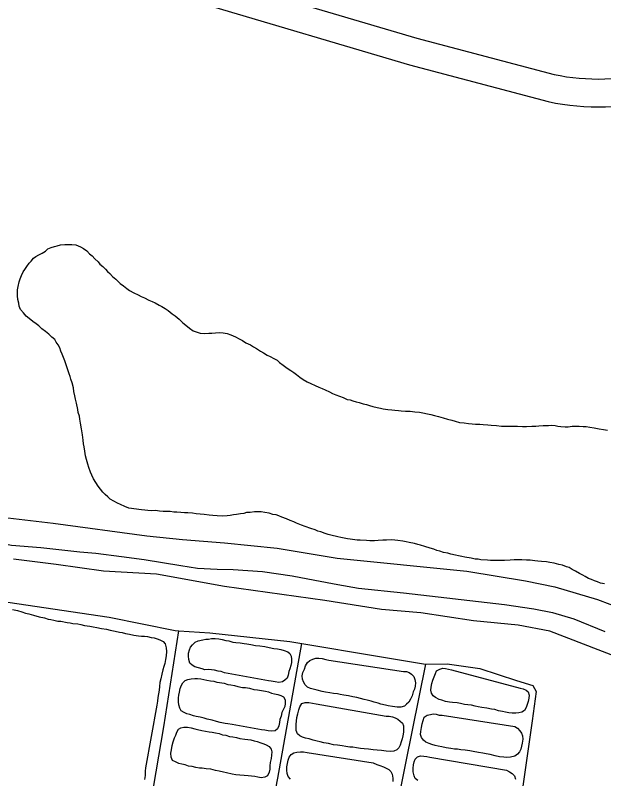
# Model space of a CAD drawing. Extents: x 3297735 to 3335592, y 670436 to 695807.
# Drawn here: x 3328178 to 3328812, y 680335 to 681158 of the extents above; entities that cross this region are included whole.
import ezdxf

# ---------------------------------------------------------------- set-up
doc = ezdxf.new("R2010")
doc.units = 0
for name, color, linetype in [('V-DTCH-CNTR', 7, 'Continuous'), ('V-ROAD-CNTR', 7, 'Continuous'), ('V-TOPO-SHOR', 7, 'Continuous')]:
    doc.layers.add(name, color=color, linetype=linetype)

msp = doc.modelspace()

# ---------------------------------------------------------------- linework, layer by layer
at = {"layer": 'V-DTCH-CNTR'}
for points in [[(3328108.1, 680623.49), (3328218.47, 680610.59), (3328319.4, 680596.97), (3328357.9, 680592.93), (3328403.28, 680589.63), (3328459.76, 680583.58), (3328524.73, 680573.12), (3328664.22, 680558.89), (3328727.49, 680548.45), (3328759.1, 680541.94), (3328805.16, 680528.35), (3328871.62, 680503.28)], [(3328140.23, 680530.04), (3328278.7, 680509.26), (3328350.08, 680494.86), (3328353.88, 680494.62), (3328387.18, 680492.5), (3328473.68, 680483.16), (3328486.6, 680481.01), (3328568.03, 680467.5), (3328619.81, 680458.77), (3328643.04, 680459.23), (3328678.33, 680454.25), (3328717.91, 680441.24), (3328735.5, 680435.65), (3328738.94, 680429.41), (3328734.89, 680397.64), (3328714, 680252.1)], [(3327834.19, 680368.08), (3327927.2, 680347.31), (3328046.89, 680327.4), (3328091.43, 680319.36), (3328151.16, 680308.59), (3328318.69, 680279.34), (3328337.63, 680391.32), (3328353.88, 680494.62)], [(3328404.75, 680014.65), (3328423.06, 680141.21), (3328460.46, 680336.05), (3328486.6, 680481.01)], [(3328619.81, 680458.77), (3328598.38, 680351.97), (3328567.64, 680198.17), (3328569.16, 680186.15), (3328559.51, 680118.59), (3328536.96, 679987.97)]]:
    msp.add_lwpolyline(points, dxfattribs=at)
at = {"layer": 'V-ROAD-CNTR'}
for points in [[(3328389.95, 681198.88), (3328610.61, 681133.52), (3328758.7, 681094.2), (3328765.16, 681092.95), (3328771.94, 681091.84), (3328778.75, 681090.94), (3328785.58, 681090.23), (3328792.43, 681089.73), (3328799.3, 681089.43), (3328806.17, 681089.33), (3328813.04, 681089.43), (3328819.9, 681089.74), (3328826.76, 681090.25), (3328833.81, 681090.98)], [(3328381.44, 681170.12), (3328602.5, 681104.64), (3328751.99, 681064.94), (3328759.89, 681063.41), (3328767.55, 681062.16), (3328775.23, 681061.14), (3328782.94, 681060.35), (3328790.68, 681059.78), (3328798.43, 681059.44), (3328806.18, 681059.33), (3328813.93, 681059.44), (3328821.68, 681059.79), (3328829.41, 681060.36), (3328836.9, 681061.14)]]:
    msp.add_lwpolyline(points, dxfattribs=at)
at = {"layer": 'V-TOPO-SHOR'}
for points in [[(3328299.99, 680626.8), (3328295.57, 680628.65), (3328290.86, 680630.8), (3328287.62, 680632.34), (3328283.79, 680634.48), (3328279.97, 680636.61), (3328277.34, 680639.03), (3328274.41, 680641.45), (3328272.08, 680644.16), (3328269.46, 680647.46), (3328267.13, 680650.47), (3328264.52, 680654.37), (3328261.92, 680658.56), (3328260.2, 680662.45), (3328258.77, 680665.74), (3328257.07, 680670.51), (3328255.65, 680674.39), (3328254.24, 680679.46), (3328253.41, 680683.33), (3328252.61, 680688.39), (3328251.79, 680692.85), (3328251.25, 680696.12), (3328250.72, 680700.29), (3328250.22, 680705.93), (3328249.13, 680712.48), (3328248.04, 680718.43), (3328247.22, 680722.9), (3328246.68, 680725.87), (3328245.56, 680730.04), (3328245.01, 680733.02), (3328243.64, 680739.87), (3328242.52, 680744.34), (3328241.98, 680747.91), (3328240.88, 680752.67), (3328240.34, 680756.54), (3328238.94, 680761.9), (3328237.52, 680765.78), (3328236.68, 680768.76), (3328235.54, 680771.75), (3328234.42, 680775.92), (3328232.43, 680781.3), (3328231.01, 680785.47), (3328229.59, 680789.06), (3328228.16, 680792.64), (3328226.73, 680796.22), (3328225.6, 680799.51), (3328223.87, 680802.8), (3328221.84, 680805.8), (3328220.1, 680808.49), (3328217.18, 680811.21), (3328213.67, 680814.53), (3328210.16, 680817.26), (3328206.35, 680820.29), (3328202.83, 680823.31), (3328200.2, 680825.43), (3328196.68, 680828.16), (3328192.57, 680831.19), (3328189.35, 680833.91), (3328186.44, 680837.22), (3328183.23, 680840.84), (3328181.8, 680844.42), (3328181.26, 680847.69), (3328180.44, 680851.86), (3328179.91, 680855.72), (3328179.96, 680858.99), (3328180.01, 680862.25), (3328180.66, 680865.8), (3328181.63, 680870.83), (3328182.87, 680874.08), (3328184.41, 680877.61), (3328186.25, 680881.44), (3328187.78, 680884.09), (3328190.21, 680887.31), (3328192.64, 680890.83), (3328194.75, 680893.18), (3328197.17, 680896.1), (3328199.58, 680898.14), (3328203.17, 680899.87), (3328206.76, 680901.59), (3328210.06, 680903.91), (3328212.77, 680906.24), (3328216.35, 680907.67), (3328219.93, 680908.8), (3328222.91, 680909.64), (3328226.48, 680910.47), (3328230.94, 680910.99), (3328235.1, 680910.93), (3328238.66, 680910.87), (3328242.8, 680910.51), (3328247.82, 680908.65), (3328251.05, 680906.82), (3328254.57, 680904.09), (3328257.79, 680901.07), (3328260.42, 680898.65), (3328263.34, 680895.64), (3328266.85, 680892.32), (3328268.89, 680889.91), (3328271.81, 680887.2), (3328274.73, 680884.48), (3328277.07, 680882.07), (3328279.4, 680879.65)], [(3328279.4, 680879.65), (3328282.32, 680876.64), (3328285.84, 680873.62), (3328288.18, 680871.5), (3328290.81, 680869.09), (3328294.33, 680866.36), (3328297.84, 680863.63), (3328300.78, 680861.51), (3328305.48, 680859.06), (3328309.9, 680856.91), (3328313.43, 680855.08), (3328316.97, 680853.54), (3328321.68, 680851.09), (3328325.21, 680849.54), (3328328.45, 680848.01), (3328332.87, 680845.57), (3328335.51, 680844.04), (3328339.34, 680841.9), (3328342.27, 680839.78), (3328346.67, 680836.44), (3328349.89, 680834.02), (3328354.29, 680830.39), (3328358.09, 680826.76), (3328361.31, 680824.04), (3328365.41, 680820.71), (3328369.22, 680817.98), (3328373.65, 680816.43), (3328376.9, 680815.48), (3328381.05, 680815.12), (3328386.09, 680815.34), (3328389.66, 680815.58), (3328393.52, 680815.81), (3328397.98, 680816.04), (3328401.53, 680815.98), (3328405.97, 680815.02), (3328409.8, 680813.47), (3328414.82, 680811.61), (3328418.94, 680809.47), (3328422.47, 680807.63), (3328426.29, 680805.2), (3328431, 680802.75), (3328434.52, 680800.62), (3328437.76, 680798.78), (3328441.87, 680796.05), (3328445.1, 680794.22), (3328449.22, 680791.77), (3328452.46, 680790.24), (3328456.28, 680788.1), (3328459.81, 680786.26), (3328462.45, 680783.85), (3328466.55, 680780.82), (3328469.19, 680778.7), (3328471.84, 680777.17), (3328474.48, 680775.35), (3328478, 680772.92), (3328480.64, 680770.8), (3328484.45, 680768.07), (3328487.97, 680765.64), (3328492.08, 680762.9), (3328496.21, 680761.05), (3328500.92, 680758.9), (3328504.75, 680757.36), (3328508.59, 680755.81), (3328511.83, 680754.27), (3328516.24, 680752.12), (3328519.48, 680750.59), (3328523.02, 680749.05), (3328527.15, 680747.5), (3328530.98, 680745.96), (3328535.4, 680744.1), (3328538.66, 680743.46), (3328541.61, 680742.52), (3328545.15, 680741.28), (3328548.4, 680740.63), (3328552.54, 680739.38), (3328556.08, 680738.43), (3328559.63, 680737.49), (3328563.18, 680736.54), (3328567.61, 680735.28), (3328571.16, 680734.63), (3328574.12, 680733.99), (3328579.15, 680733.02), (3328583.59, 680732.65), (3328586.85, 680732.3), (3328590.71, 680732.24), (3328593.66, 680731.6), (3328598.41, 680731.52), (3328603.45, 680731.44), (3328608.49, 680730.77), (3328613.52, 680730.39), (3328617.08, 680729.74), (3328622.1, 680728.47), (3328625.65, 680727.83), (3328629.49, 680726.58), (3328633.92, 680725.62), (3328638.94, 680724.05), (3328643.67, 680722.79), (3328648.1, 680721.53), (3328651.65, 680720.58), (3328656.38, 680719.32), (3328661.41, 680718.65)], [(3328661.41, 680718.65), (3328666.15, 680717.98), (3328670.29, 680717.61), (3328673.85, 680717.56), (3328678.31, 680717.49), (3328681.86, 680717.13), (3328686.9, 680716.76), (3328690.45, 680716.4), (3328696.38, 680716.01), (3328701.71, 680715.33), (3328708.83, 680715.22), (3328714.47, 680715.13), (3328718.92, 680715.06), (3328724.56, 680714.97), (3328728.71, 680714.9), (3328734.36, 680715.4), (3328738.81, 680715.33), (3328742.07, 680715.58), (3328746.83, 680715.8), (3328752.47, 680716), (3328755.74, 680716.25), (3328759.59, 680715.89), (3328762.54, 680715.25), (3328765.8, 680714.9), (3328770.25, 680714.53), (3328773.51, 680714.48), (3328777.98, 680715.3), (3328781.24, 680715.25), (3328785.39, 680715.18), (3328789.84, 680714.81), (3328793.1, 680714.76), (3328796.95, 680714.11), (3328801.69, 680713.44), (3328807.01, 680712.46), (3328811.74, 680711.5), (3328815.89, 680710.83)], [(3328635.16, 680580.49), (3328632.21, 680581.42), (3328628.97, 680582.66), (3328624.83, 680583.92), (3328619.22, 680585.49), (3328614.5, 680587.05), (3328611.54, 680587.69), (3328608, 680588.64), (3328602.38, 680589.91), (3328598.83, 680590.56), (3328595.27, 680591.22), (3328589.94, 680591.89), (3328583.43, 680592.59), (3328577.79, 680592.39), (3328573.93, 680592.45), (3328568.88, 680591.94), (3328564.72, 680591.7), (3328559.97, 680591.78), (3328556.12, 680591.84), (3328549.29, 680592.25), (3328546.03, 680592.3), (3328538.63, 680593.31), (3328535.67, 680593.95), (3328528.57, 680595.25), (3328525.32, 680595.89), (3328517.93, 680597.79), (3328514.97, 680598.44), (3328511.73, 680599.67), (3328507.01, 680601.23), (3328503.76, 680602.18), (3328500.81, 680603.41), (3328496.09, 680604.97), (3328490.19, 680607.14), (3328486.06, 680608.69), (3328480.75, 680610.85), (3328477.8, 680612.08), (3328473.97, 680613.63), (3328469.84, 680615.48), (3328465.12, 680617.33), (3328461.88, 680618.57), (3328458.93, 680619.51), (3328455.38, 680620.16), (3328451.24, 680621.41), (3328446.8, 680622.08), (3328442.66, 680622.74), (3328439.4, 680622.79), (3328435.54, 680622.85), (3328430.78, 680622.33), (3328426.92, 680622.1), (3328423.94, 680621.26), (3328420.37, 680620.72), (3328416.21, 680620.19), (3328412.94, 680619.65), (3328409.37, 680619.11), (3328406.09, 680618.57), (3328401.34, 680618.35), (3328395.41, 680618.45), (3328390.67, 680618.82), (3328386.52, 680619.48), (3328381.19, 680619.86), (3328377.04, 680620.52), (3328372.6, 680620.89), (3328368.75, 680621.55), (3328363.71, 680621.92), (3328360.15, 680621.98), (3328356, 680622.34), (3328351.85, 680622.41), (3328348.59, 680622.46), (3328344.44, 680623.12), (3328340.29, 680623.19), (3328337.03, 680623.24), (3328333.18, 680623.6), (3328328.73, 680624.26), (3328324.58, 680624.03), (3328320.43, 680624.39), (3328317.17, 680624.74), (3328313.61, 680625.1), (3328299.99, 680626.8)], [(3328107.16, 680601.88), (3328141.76, 680593.31), (3328173.43, 680586.87), (3328205.16, 680584.58), (3328247.24, 680579.75), (3328264.44, 680578.29), (3328292, 680574.88), (3328316.59, 680571.52), (3328355.98, 680565.24), (3328374.04, 680562.28), (3328395.4, 680561.05), (3328412.61, 680560.78), (3328444.06, 680558.79), (3328476.05, 680554.12), (3328500.61, 680549.28), (3328525.48, 680544.72), (3328547.68, 680540.8), (3328596, 680535.58), (3328705.06, 680523.14), (3328736.75, 680518.48), (3328756.59, 680514.6), (3328779.63, 680507.7), (3328813.26, 680493.8)], [(3328812.65, 680545.31), (3328808.5, 680545.96), (3328805.26, 680547.5), (3328802.01, 680548.44), (3328798.77, 680549.98), (3328795.53, 680551.22), (3328792, 680553.05), (3328789.35, 680554.58), (3328785.82, 680556.42), (3328781.41, 680558.86), (3328777.88, 680560.7), (3328774.65, 680562.83), (3328771.7, 680563.76), (3328767.57, 680565.32), (3328763.72, 680566.27), (3328758.4, 680567.54), (3328753.96, 680568.2), (3328750.41, 680568.85), (3328744.79, 680569.54), (3328740.93, 680569.89), (3328737.67, 680570.24), (3328732.64, 680570.92), (3328728.78, 680570.98), (3328723.74, 680571.06), (3328720.18, 680571.12), (3328715.43, 680571.19), (3328710.98, 680570.97), (3328705.04, 680570.47), (3328700.58, 680570.54), (3328697.03, 680570.6), (3328689.9, 680570.41), (3328686.64, 680570.76), (3328679.52, 680571.17), (3328676.57, 680571.81), (3328673.31, 680571.87), (3328669.17, 680572.82), (3328662.07, 680574.12), (3328658.81, 680574.77), (3328655.56, 680575.41), (3328652.01, 680576.36), (3328646.98, 680577.33), (3328644.03, 680578.27), (3328639.3, 680579.23), (3328635.16, 680580.49)], [(3328826.48, 680466.28), (3328753.88, 680494.16), (3328719.84, 680500.64), (3328671.52, 680505.27), (3328614.95, 680513.9), (3328572.55, 680517.84), (3328511.25, 680527.43), (3328403.12, 680542.52), (3328329.69, 680555.57), (3328272.74, 680559.15), (3328221.79, 680566.2), (3328175.56, 680571.99)], [(3328174.54, 680517.75), (3328179.95, 680516.52), (3328184.79, 680515.01), (3328188.48, 680513.81), (3328192.18, 680512.9), (3328197.3, 680511.39), (3328203.27, 680509.58), (3328208.97, 680508.63), (3328212.95, 680507.42), (3328216.08, 680506.8), (3328219.22, 680506.18), (3328223.49, 680505.25), (3328226.63, 680505.2), (3328233.46, 680503.67), (3328236.6, 680503.33), (3328239.73, 680502.71), (3328244.86, 680502.05), (3328248.28, 680501.43), (3328252.27, 680500.51), (3328257.97, 680499.84), (3328261.67, 680498.93), (3328265.66, 680498.29), (3328270.5, 680497.36), (3328275.92, 680496.41), (3328279.9, 680495.49), (3328285.31, 680494.26), (3328289.87, 680493.33), (3328293, 680492.71), (3328296.42, 680491.8), (3328300.69, 680491.16), (3328305.24, 680489.94), (3328310.38, 680489.29), (3328313.8, 680488.95), (3328316.94, 680488.9), (3328320.08, 680488.57), (3328324.06, 680487.64), (3328327.2, 680487.02), (3328330.61, 680486.11), (3328333.45, 680484.92), (3328336.85, 680483.15), (3328339.1, 680480.55), (3328340.17, 680476.53), (3328340.68, 680472.23), (3328340.32, 680467.67), (3328339.4, 680463.69), (3328338.76, 680459.41), (3328337.85, 680456.28), (3328336.65, 680452.58), (3328335.43, 680448.03), (3328334.49, 680442.91), (3328333.57, 680438.92), (3328332.93, 680434.64), (3328332.58, 680430.65), (3328331.95, 680426.95), (3328331.32, 680422.96), (3328330.97, 680418.96), (3328330.04, 680414.69), (3328318.1, 680346.88)], [(3328403.17, 680449.24), (3328399.48, 680450.72), (3328396.34, 680451.35), (3328392.36, 680452.27), (3328389.22, 680452.6), (3328385.79, 680452.94), (3328382.08, 680452.72), (3328378.95, 680453.62), (3328374.97, 680454.83), (3328371.27, 680456.03), (3328368.44, 680457.79), (3328365.62, 680459.84), (3328364.54, 680463.85), (3328364.31, 680467.29), (3328364.37, 680470.71), (3328365.28, 680474.13), (3328366.47, 680477.25), (3328368.51, 680479.51), (3328371.41, 680482.32), (3328374.87, 680483.97), (3328379.74, 680485.04), (3328382.89, 680485.56), (3328386.04, 680485.8), (3328389.19, 680486.32), (3328393.19, 680486.25), (3328397.18, 680486.19), (3328400.6, 680485.28), (3328404.59, 680484.36), (3328407.72, 680483.73), (3328411.98, 680482.52), (3328415.41, 680482.18), (3328419.97, 680481.83), (3328424.25, 680481.19), (3328427.38, 680480.56), (3328431.66, 680479.92), (3328436.5, 680478.99), (3328441.35, 680478.34), (3328446.76, 680477.68), (3328451.32, 680476.75), (3328456.16, 680475.53), (3328460.44, 680475.18), (3328463.86, 680474.55), (3328467.55, 680473.35), (3328471.25, 680472.15), (3328473.5, 680470.11), (3328475.17, 680467.23), (3328475.41, 680464.08), (3328475.35, 680460.37), (3328474.72, 680457.24), (3328473.53, 680453.83), (3328472.62, 680450.7), (3328471.7, 680447), (3328470.79, 680443.58), (3328468.18, 680441.34), (3328465.58, 680439.67), (3328461.58, 680439.16), (3328457.87, 680439.79), (3328453.6, 680440.43), (3328450.46, 680440.77), (3328403.17, 680449.24)], [(3328596.06, 680451.01), (3328599.2, 680450.96), (3328602.32, 680449.77), (3328604.87, 680448.01), (3328607.4, 680445.4), (3328608.49, 680442.24), (3328609, 680438.8), (3328608.66, 680435.09), (3328608.04, 680431.96), (3328606.56, 680428.84), (3328605.35, 680424.57), (3328603.58, 680421.17), (3328601.81, 680417.77), (3328599.49, 680415.53), (3328597.17, 680413.56), (3328593.15, 680412.48), (3328589.16, 680412.55), (3328584.31, 680413.2), (3328579.75, 680413.84), (3328576.61, 680414.46), (3328571.78, 680415.68), (3328568.65, 680416.59), (3328564.38, 680417.8), (3328561.25, 680418.71), (3328556.98, 680419.92), (3328553.86, 680420.83), (3328549.59, 680421.75), (3328545.89, 680422.67), (3328541.33, 680423.6), (3328536.77, 680424.53), (3328531.93, 680425.46), (3328527.94, 680426.1), (3328524.81, 680426.72), (3328520.81, 680427.07), (3328516.82, 680427.7), (3328511.98, 680428.64), (3328508.56, 680429.26), (3328503.16, 680430.78), (3328498.89, 680431.99), (3328495.76, 680432.61), (3328492.64, 680433.8), (3328490.11, 680436.42), (3328488.16, 680439.88), (3328487.06, 680442.75), (3328486.83, 680446.19), (3328487.46, 680449.6), (3328489.23, 680453.29), (3328490.44, 680456.98), (3328492.77, 680460.38), (3328495.1, 680462.62), (3328498.26, 680464), (3328501.71, 680465.09), (3328504.85, 680465.04), (3328508.27, 680464.7), (3328512.26, 680463.78), (3328515.68, 680463.15), (3328596.06, 680451.01)], [(3328721.77, 680432.71), (3328725.18, 680432.09), (3328728.31, 680430.89), (3328730.56, 680428.86), (3328731.65, 680425.41), (3328731.31, 680422.27), (3328730.4, 680418.58), (3328729.49, 680415.45), (3328728.29, 680412.04), (3328726.53, 680408.92), (3328723.64, 680406.97), (3328720.49, 680406.45), (3328717.05, 680405.93), (3328713.34, 680405.99), (3328709.63, 680406.33), (3328706.21, 680406.96), (3328702.8, 680407.87), (3328698.52, 680408.51), (3328694.54, 680409.72), (3328691.12, 680410.34), (3328685.99, 680411.29), (3328680.57, 680411.94), (3328676.59, 680412.86), (3328673.46, 680413.48), (3328669.48, 680414.69), (3328665.48, 680415.04), (3328661.77, 680415.39), (3328657.5, 680416.31), (3328653.8, 680416.94), (3328648.95, 680417.59), (3328645.53, 680417.93), (3328641.54, 680418.57), (3328637.56, 680420.06), (3328634.43, 680420.68), (3328630.46, 680422.74), (3328627.92, 680424.5), (3328626.25, 680427.67), (3328625.73, 680430.82), (3328626.07, 680433.96), (3328626.7, 680437.95), (3328627.9, 680441.36), (3328629.1, 680445.05), (3328630.59, 680448.74), (3328631.78, 680451.58), (3328635.24, 680453.53), (3328638.4, 680454.33), (3328641.53, 680454), (3328644.67, 680453.38), (3328647.8, 680452.75), (3328721.77, 680432.71)], [(3328411.42, 680393.67), (3328406.86, 680394.32), (3328403.72, 680394.66), (3328398.6, 680395.88), (3328394.62, 680397.09), (3328389.78, 680398.31), (3328384.37, 680399.54), (3328381.24, 680400.44), (3328376.98, 680401.66), (3328372.7, 680402.29), (3328369.57, 680403.2), (3328365.6, 680404.69), (3328362.46, 680405.32), (3328359.63, 680406.5), (3328356.52, 680408.55), (3328354.85, 680411.44), (3328353.76, 680414.88), (3328353.53, 680418.32), (3328353.59, 680422.31), (3328353.93, 680425.45), (3328354.55, 680428.58), (3328355.47, 680432.57), (3328356.95, 680435.97), (3328358.14, 680438.81), (3328360.75, 680441.06), (3328363.62, 680442.15), (3328367.06, 680442.96), (3328371.07, 680443.46), (3328374.21, 680443.13), (3328377.63, 680442.79), (3328380.77, 680442.16), (3328384.19, 680441.54), (3328388.17, 680440.62), (3328391.59, 680440.28), (3328394.72, 680439.37), (3328397.86, 680439.04), (3328402.7, 680438.1), (3328406.68, 680436.9), (3328409.82, 680436.56), (3328413.81, 680435.64), (3328417.51, 680434.72), (3328422.64, 680433.78), (3328425.78, 680433.73), (3328430.05, 680432.81), (3328434.89, 680431.58), (3328438.87, 680430.95), (3328443.15, 680430.31), (3328447.43, 680429.67), (3328450.56, 680428.76), (3328453.96, 680427.57), (3328457.09, 680426.66), (3328460.51, 680426.03), (3328463.92, 680424.83), (3328466.76, 680423.65), (3328468.42, 680420.48), (3328468.64, 680416.19), (3328468.02, 680413.05), (3328466.53, 680409.65), (3328465.06, 680406.53), (3328464.14, 680402.83), (3328462.94, 680399.14), (3328462.31, 680395.72), (3328461.69, 680392.3), (3328460.2, 680388.89), (3328457.6, 680386.94), (3328454.17, 680386.7), (3328450.17, 680387.06), (3328446.47, 680387.69), (3328443.04, 680388.03), (3328411.42, 680393.67)], [(3328577.57, 680402.73), (3328580.71, 680402.68), (3328584.41, 680402.05), (3328587.25, 680400.86), (3328590.09, 680399.39), (3328592.34, 680397.35), (3328594.88, 680395.31), (3328595.98, 680392.44), (3328596.2, 680388.72), (3328596.15, 680385.58), (3328595.23, 680381.59), (3328594.6, 680378.18), (3328593.7, 680375.05), (3328592.5, 680371.35), (3328591.02, 680368.52), (3328588.98, 680366.26), (3328585.83, 680365.17), (3328581.82, 680364.66), (3328577.25, 680365.02), (3328572.41, 680365.67), (3328567.55, 680366.03), (3328563.56, 680366.38), (3328558.43, 680367.32), (3328553.58, 680367.4), (3328549.59, 680368.04), (3328545.59, 680368.67), (3328541.32, 680369.31), (3328538.18, 680369.36), (3328533.9, 680370), (3328529.91, 680370.64), (3328524.78, 680371.29), (3328520.5, 680371.93), (3328515.38, 680373.16), (3328510.25, 680374.09), (3328506.27, 680375.02), (3328503.13, 680375.64), (3328498.87, 680376.85), (3328494.32, 680378.35), (3328490.62, 680378.98), (3328487.21, 680380.18), (3328484.37, 680381.36), (3328481.83, 680383.69), (3328480.46, 680387.14), (3328480.22, 680390.29), (3328480.57, 680394), (3328480.63, 680397.43), (3328481.26, 680401.42), (3328482.18, 680405.4), (3328483.39, 680409.67), (3328484.3, 680412.8), (3328486.35, 680416.19), (3328490.09, 680417.56), (3328494.09, 680417.5), (3328498.08, 680416.86), (3328501.78, 680415.94), (3328577.57, 680402.73)], [(3328715.97, 680391.66), (3328719.08, 680389.61), (3328721.61, 680387), (3328723.28, 680384.4), (3328724.38, 680381.53), (3328724.89, 680378.09), (3328723.96, 680373.53), (3328723.34, 680370.4), (3328722.43, 680367.27), (3328721.24, 680364.15), (3328718.92, 680361.61), (3328716.03, 680359.66), (3328711.44, 680358.59), (3328707.43, 680358.08), (3328704.29, 680358.42), (3328699.73, 680359.07), (3328694.89, 680360), (3328689.48, 680361.23), (3328685.21, 680362.15), (3328681.79, 680362.78), (3328676.95, 680363.71), (3328671.25, 680364.66), (3328667.54, 680365.29), (3328662.7, 680365.94), (3328657.85, 680366.59), (3328654.15, 680367.22), (3328651, 680367.27), (3328647.01, 680367.91), (3328642.17, 680368.56), (3328637.32, 680369.49), (3328633.34, 680370.41), (3328630.21, 680371.03), (3328626.8, 680372.23), (3328623.67, 680373.14), (3328620.26, 680374.62), (3328617.73, 680376.95), (3328615.48, 680379.56), (3328614.4, 680383), (3328614.73, 680386.14), (3328615.66, 680390.41), (3328616.29, 680394.4), (3328617.21, 680398.1), (3328618.41, 680401.51), (3328621.58, 680403.74), (3328625.03, 680404.55), (3328628.18, 680405.07), (3328631.32, 680404.73), (3328634.73, 680403.82), (3328637.87, 680403.77), (3328715.97, 680391.66)], [(3328415.41, 680339.32), (3328411.42, 680340.25), (3328405.45, 680341.77), (3328402.03, 680342.4), (3328397.47, 680343.33), (3328393.49, 680344.24), (3328388.36, 680345.47), (3328383.23, 680346.12), (3328379.24, 680346.76), (3328376.1, 680346.81), (3328372.4, 680347.44), (3328368.12, 680348.37), (3328364.42, 680349), (3328360.73, 680350.2), (3328357.02, 680351.11), (3328353.89, 680351.74), (3328350.21, 680353.51), (3328347.09, 680354.99), (3328345.71, 680358.44), (3328345.21, 680362.73), (3328346.13, 680366.43), (3328346.77, 680370.99), (3328347.69, 680374.98), (3328349.19, 680379.24), (3328350.67, 680382.36), (3328351.86, 680385.48), (3328353.62, 680388.6), (3328356.22, 680390.27), (3328359.37, 680390.79), (3328363.37, 680390.73), (3328367.36, 680390.09), (3328371.06, 680389.18), (3328374.19, 680388.27), (3328378.75, 680387.34), (3328382.73, 680386.42), (3328386.44, 680385.79), (3328389.86, 680385.45), (3328393.28, 680384.82), (3328397.55, 680383.9), (3328400.96, 680382.7), (3328404.66, 680382.07), (3328408.65, 680380.86), (3328412.07, 680380.52), (3328416.05, 680379.6), (3328419.75, 680378.69), (3328424.89, 680378.03), (3328428.3, 680377.41), (3328431.44, 680377.07), (3328435.14, 680376.15), (3328438.27, 680375.25), (3328442.25, 680374.04), (3328445.37, 680372.85), (3328448.21, 680371.66), (3328451.33, 680370.18), (3328453.57, 680367.29), (3328454.09, 680364.13), (3328453.75, 680360.71), (3328453.41, 680357), (3328452.48, 680352.73), (3328452.14, 680349.02), (3328452.08, 680345.59), (3328451.46, 680342.46), (3328449.4, 680338.49), (3328446.8, 680336.82), (3328442.79, 680336.31), (3328439.09, 680336.94), (3328435.95, 680337.57), (3328432.24, 680337.91), (3328428.82, 680338.25), (3328415.41, 680339.32)], [(3328474.2, 680334.96), (3328471.95, 680337.56), (3328470.87, 680341.01), (3328470.35, 680344.44), (3328470.41, 680348.16), (3328471.04, 680351.86), (3328471.67, 680355.28), (3328472.86, 680358.69), (3328474.9, 680361.23), (3328477.79, 680363.18), (3328481.23, 680363.99), (3328484.95, 680364.21), (3328488.38, 680364.16), (3328492.08, 680363.53), (3328563.33, 680352.39)], [(3328563.33, 680352.39), (3328567.31, 680350.61), (3328570.72, 680349.7), (3328574.41, 680348.21), (3328577.24, 680346.74), (3328580.36, 680345.26), (3328582.62, 680343.22), (3328584, 680340.06), (3328584.5, 680336.05), (3328584.44, 680332.33)], [(3328611.6, 680333.33), (3328608.78, 680335.38), (3328607.69, 680338.54), (3328606.61, 680342.55), (3328606.67, 680346.55), (3328607.02, 680350.26), (3328607.64, 680353.68), (3328608.83, 680356.52), (3328611.16, 680359.05), (3328614.31, 680359.86), (3328618.02, 680359.51), (3328621.16, 680359.18), (3328624.58, 680358.55), (3328707.21, 680344.66)], [(3328318.1, 680346.88), (3328317.76, 680343.46), (3328317.68, 680338.6), (3328316.76, 680334.62)], [(3328707.21, 680344.66), (3328710.32, 680342.61), (3328713.15, 680340.85), (3328715.69, 680338.52), (3328716.77, 680334.79)]]:
    msp.add_lwpolyline(points, dxfattribs=at)

doc.saveas('drawing.dxf')
